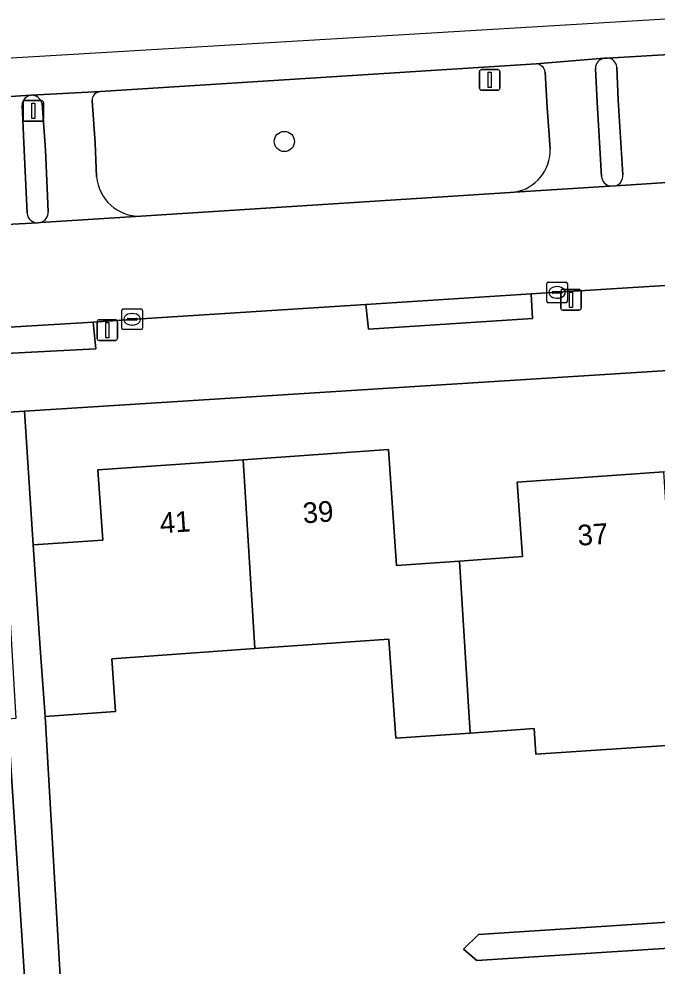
# Model space of a CAD drawing. Extents: x 159680 to 160786, y 387323 to 388340.
# Drawn here: x 160504.72 to 160535.62, y 388282.63 to 388328.44 of the extents above; entities that cross this region are included whole.
import ezdxf

# ---------------------------------------------------------------- set-up
doc = ezdxf.new("R2010")
doc.units = 0
for name, color, linetype in [('IMGEO_Berm_groen', 7, 'Continuous'), ('IMGEO_Boom', 7, 'Continuous'), ('IMGEO_Erf', 7, 'Continuous'), ('IMGEO_Fietspad_open', 7, 'Continuous'), ('IMGEO_Kolk', 7, 'Continuous'), ('IMGEO_Lichtmast', 7, 'Continuous'), ('IMGEO_Pand', 7, 'Continuous'), ('IMGEO_Pand_nummerreeks', 7, 'Continuous'), ('IMGEO_Rijbaan_lokaal_open', 7, 'Continuous'), ('IMGEO_Rijbaan_regionaal_gesloten', 7, 'Continuous'), ('IMGEO_Verkeerseiland_open', 7, 'Continuous'), ('IMGEO_Voetpad_open', 7, 'Continuous')]:
    doc.layers.add(name, color=color, linetype=linetype)

msp = doc.modelspace()

# ---------------------------------------------------------------- linework, layer by layer
at = {"layer": 'IMGEO_Berm_groen'}
for points in [[(160529.77, 388326.278), (160508.68, 388324.935)], [(160530.295, 388324.163), (160530.204, 388325.864)], [(160508.265, 388324.507), (160508.421, 388322.43), (160508.484, 388320.814)], [(160530.442, 388322.168), (160530.295, 388324.163)], [(160510.619, 388318.899), (160528.512, 388320.05), (160528.714, 388320.071)]]:
    msp.add_lwpolyline(points, dxfattribs=at)
for centre, radius, start, end in [((160529.737, 388325.809), 0.47, 6.6706, 86.0316), ((160508.713, 388324.488), 0.448, 94.1914, 177.5755), ((160528.408, 388322.084), 2.036, 278.6486, 2.372), ((160510.574, 388320.997), 2.098, 184.9964, 271.2223)]:
    msp.add_arc(centre, radius, start, end, dxfattribs=at)
at = {"layer": 'IMGEO_Boom'}
msp.add_circle((160517.573, 388322.517), 0.489, dxfattribs=at)
at = {"layer": 'IMGEO_Erf'}
msp.add_lwpolyline([(160555.95, 388309.704), (160562.897, 388310.191), (160563.301, 388304.432), (160566.606, 388304.664), (160566.054, 388313.336), (160537.429, 388311.515), (160504.999, 388309.468), (160505.407, 388303.001), (160508.785, 388303.237), (160508.547, 388306.631), (160515.578, 388307.124), (160522.609, 388307.617), (160523.002, 388302.008), (160526.052, 388302.222), (160529.107, 388302.436), (160528.854, 388306.041), (160535.939, 388306.538), (160543.025, 388307.035), (160543.285, 388303.32), (160546.338, 388303.535), (160549.39, 388303.749), (160549.007, 388309.217)], close=True, dxfattribs=at)
for points in [[(160506.44, 388259.677), (160504.186, 388294.578), (160501.385, 388294.415), (160500.904, 388302.683), (160503.652, 388302.843), (160503.231, 388309.356), (160500, 388309.152), (160499.505, 388309.181), (160494.789, 388308.876), (160495, 388305.684), (160490.025, 388305.356), (160490.436, 388298.379), (160490.821, 388291.846), (160493.736, 388291.883), (160493.915, 388288.54), (160494.003, 388286.891), (160494.075, 388285.551), (160494.45, 388278.564)], [(160536.817, 388293.347), (160529.748, 388292.877), (160529.665, 388294.121), (160526.567, 388293.904), (160522.968, 388293.651), (160522.632, 388298.44), (160516.147, 388297.985), (160509.216, 388297.499), (160509.395, 388294.942), (160505.989, 388294.703), (160507.239, 388273.224)], [(160567.865, 388285.525), (160526.898, 388282.895), (160526.254, 388283.456), (160526.974, 388284.156), (160567.335, 388286.785)]]:
    msp.add_lwpolyline(points, dxfattribs=at)
at = {"layer": 'IMGEO_Fietspad_open'}
for points in [[(160533.062, 388326.54), (160529.77, 388326.278)], [(160532.934, 388320.821), (160532.714, 388324.404), (160532.637, 388326.053)], [(160530.204, 388325.864), (160530.295, 388324.163), (160530.442, 388322.168)], [(160508.68, 388324.935), (160505.317, 388324.753)], [(160505.851, 388324.333), (160506.007, 388322.119), (160506.147, 388319.12)], [(160508.484, 388320.814), (160508.421, 388322.43), (160508.265, 388324.507)], [(160528.714, 388320.071), (160533.338, 388320.355)], [(160505.77, 388318.598), (160510.619, 388318.899)]]:
    msp.add_lwpolyline(points, dxfattribs=at)
for centre, radius, start, end in [((160533.128, 388326.053), 0.491, 97.7714, 180.0068), ((160529.737, 388325.809), 0.47, 6.6706, 86.0316), ((160505.333, 388324.223), 0.53, 11.9364, 91.6923), ((160508.713, 388324.488), 0.448, 94.1914, 177.5755), ((160528.408, 388322.084), 2.036, 278.6486, 2.372), ((160510.574, 388320.997), 2.098, 184.9964, 271.2223), ((160533.449, 388320.86), 0.517, 184.2955, 257.552), ((160505.637, 388319.091), 0.511, 285.0971, 3.2276)]:
    msp.add_arc(centre, radius, start, end, dxfattribs=at)
at = {"layer": 'IMGEO_Kolk'}
for p, q in [((160530.275, 388314.79), (160530.275, 388315.642)), ((160530.35, 388315.716), (160531.202, 388315.716)), ((160531.276, 388315.642), (160531.276, 388314.79)), ((160530.534, 388315.21), (160530.534, 388315.222)), ((160530.972, 388315.173), (160530.574, 388315.173)), ((160530.577, 388315.259), (160530.975, 388315.259)), ((160530.763, 388315.496), (160530.788, 388315.496)), ((160531.018, 388315.222), (160531.018, 388315.21)), ((160531.202, 388314.716), (160530.35, 388314.716)), ((160530.786, 388314.936), (160530.761, 388314.936)), ((160509.706, 388313.49), (160509.706, 388314.342)), ((160509.781, 388314.416), (160510.633, 388314.416)), ((160510.194, 388314.196), (160510.219, 388314.196)), ((160510.707, 388314.342), (160510.707, 388313.49)), ((160509.965, 388313.91), (160509.965, 388313.922)), ((160510.403, 388313.873), (160510.005, 388313.873)), ((160510.008, 388313.959), (160510.406, 388313.959)), ((160510.449, 388313.922), (160510.449, 388313.91)), ((160510.633, 388313.416), (160509.781, 388313.416)), ((160510.217, 388313.636), (160510.192, 388313.636))]:
    msp.add_line(p, q, dxfattribs=at)
for points in [[(160530.275, 388314.79), (160530.275, 388315.642)], [(160530.35, 388315.716), (160531.202, 388315.716)], [(160531.276, 388315.642), (160531.276, 388314.79)], [(160531.202, 388314.716), (160530.35, 388314.716)], [(160509.706, 388313.49), (160509.706, 388314.342)], [(160509.781, 388314.416), (160510.633, 388314.416)], [(160510.707, 388314.342), (160510.707, 388313.49)], [(160510.633, 388313.416), (160509.781, 388313.416)]]:
    msp.add_lwpolyline(points, dxfattribs=at)
for centre, radius, start, end in [((160530.352, 388315.64), 0.0765, 91.552, 178.448), ((160530.352, 388315.64), 0.0765, 91.552, 178.448), ((160531.2, 388315.64), 0.0765, 1.552, 88.448), ((160531.2, 388315.64), 0.0765, 1.552, 88.448), ((160530.574, 388315.219), 0.0403, 85.8775, 175.7526), ((160530.571, 388315.209), 0.0366, 178.938, 274.7102), ((160530.975, 388315.216), 0.043, 264.8664, 352.4533), ((160530.979, 388315.221), 0.0386, 1.7309, 96.639), ((160530.352, 388314.792), 0.0765, 181.552, 268.448), ((160530.352, 388314.792), 0.0765, 181.552, 268.448), ((160531.2, 388314.792), 0.0765, 271.552, 358.448), ((160531.2, 388314.792), 0.0765, 271.552, 358.448), ((160509.783, 388314.34), 0.0765, 91.552, 178.448), ((160509.783, 388314.34), 0.0765, 91.552, 178.448), ((160510.631, 388314.34), 0.0765, 1.552, 88.448), ((160510.631, 388314.34), 0.0765, 1.552, 88.448), ((160510.005, 388313.919), 0.0403, 85.8775, 175.7526), ((160510.002, 388313.909), 0.0366, 178.938, 274.7102), ((160510.406, 388313.916), 0.043, 264.8664, 352.4533), ((160510.41, 388313.921), 0.0386, 1.7309, 96.639), ((160509.783, 388313.492), 0.0765, 181.552, 268.448), ((160509.783, 388313.492), 0.0765, 181.552, 268.448), ((160510.631, 388313.492), 0.0765, 271.552, 358.448), ((160510.631, 388313.492), 0.0765, 271.552, 358.448)]:
    msp.add_arc(centre, radius, start, end, dxfattribs=at)
for centre, major_axis, ratio, start_param, end_param in [((160530.762, 388315.216), (-0.387, 0.002), 0.722429, 4.712389, 7.853982), ((160530.787, 388315.216), (-0.39, 0.002), 0.717154, 1.570796, 4.712389), ((160510.193, 388313.916), (-0.387, 0.002), 0.722429, 4.712389, 7.853982), ((160510.218, 388313.916), (-0.39, 0.002), 0.717154, 1.570796, 4.712389)]:
    msp.add_ellipse(centre, major_axis=major_axis, ratio=ratio, start_param=start_param, end_param=end_param, dxfattribs=at)
at = {"layer": 'IMGEO_Lichtmast'}
for p, q in [((160527.021, 388325.096), (160527.021, 388325.896)), ((160527.021, 388325.896), (160527.021, 388325.096)), ((160527.121, 388325.996), (160527.911, 388325.996)), ((160527.911, 388325.996), (160527.121, 388325.996)), ((160528.011, 388325.896), (160528.011, 388325.096)), ((160528.011, 388325.096), (160528.011, 388325.896)), ((160527.911, 388324.996), (160527.121, 388324.996)), ((160527.121, 388324.996), (160527.911, 388324.996)), ((160504.925, 388323.597), (160504.925, 388324.397)), ((160504.925, 388324.397), (160504.925, 388323.597)), ((160505.025, 388324.497), (160505.815, 388324.497)), ((160505.815, 388324.497), (160505.025, 388324.497)), ((160505.915, 388324.397), (160505.915, 388323.597)), ((160505.915, 388323.597), (160505.915, 388324.397)), ((160505.815, 388323.497), (160505.025, 388323.497)), ((160505.025, 388323.497), (160505.815, 388323.497)), ((160530.955, 388314.46), (160530.955, 388315.26)), ((160530.955, 388315.26), (160530.955, 388314.46)), ((160531.055, 388315.36), (160531.845, 388315.36)), ((160531.845, 388315.36), (160531.055, 388315.36)), ((160531.945, 388315.26), (160531.945, 388314.46)), ((160531.945, 388314.46), (160531.945, 388315.26)), ((160531.845, 388314.36), (160531.055, 388314.36)), ((160531.055, 388314.36), (160531.845, 388314.36)), ((160508.505, 388312.992), (160508.505, 388313.792)), ((160508.505, 388313.792), (160508.505, 388312.992)), ((160508.605, 388313.892), (160509.395, 388313.892)), ((160509.395, 388313.892), (160508.605, 388313.892)), ((160509.495, 388313.792), (160509.495, 388312.992)), ((160509.495, 388312.992), (160509.495, 388313.792)), ((160509.395, 388312.892), (160508.605, 388312.892)), ((160508.605, 388312.892), (160509.395, 388312.892))]:
    msp.add_line(p, q, dxfattribs=at)
for points in [[(160527.441, 388325.871), (160527.591, 388325.871), (160527.591, 388325.121), (160527.441, 388325.121), (160527.441, 388325.871)], [(160505.345, 388324.372), (160505.495, 388324.372), (160505.495, 388323.622), (160505.345, 388323.622), (160505.345, 388324.372)], [(160531.375, 388315.235), (160531.525, 388315.235), (160531.525, 388314.485), (160531.375, 388314.485), (160531.375, 388315.235)], [(160508.925, 388313.767), (160509.075, 388313.767), (160509.075, 388313.017), (160508.925, 388313.017), (160508.925, 388313.767)]]:
    msp.add_lwpolyline(points, dxfattribs=at)
for centre, start, end in [((160527.121, 388325.896), 90, 180), ((160527.121, 388325.896), 90, 180), ((160527.911, 388325.896), 0, 90), ((160527.911, 388325.896), 360, 90), ((160527.121, 388325.096), 180, 270), ((160527.121, 388325.096), 180, 270), ((160527.911, 388325.096), 270, 0), ((160527.911, 388325.096), 270, 0), ((160505.025, 388324.397), 90, 180), ((160505.025, 388324.397), 90, 180), ((160505.815, 388324.397), 0, 90), ((160505.815, 388324.397), 360, 90), ((160505.025, 388323.597), 180, 270), ((160505.025, 388323.597), 180, 270), ((160505.815, 388323.597), 270, 0), ((160505.815, 388323.597), 270, 0), ((160531.055, 388315.26), 90, 180), ((160531.055, 388315.26), 90, 180), ((160531.845, 388315.26), 0, 90), ((160531.845, 388315.26), 360, 90), ((160531.055, 388314.46), 180, 270), ((160531.055, 388314.46), 180, 270), ((160531.845, 388314.46), 270, 0), ((160531.845, 388314.46), 270, 0), ((160508.605, 388313.792), 90, 180), ((160508.605, 388313.792), 90, 180), ((160509.395, 388313.792), 0, 90), ((160509.395, 388313.792), 360, 90), ((160508.605, 388312.992), 180, 270), ((160508.605, 388312.992), 180, 270), ((160509.395, 388312.992), 270, 0), ((160509.395, 388312.992), 270, 0)]:
    msp.add_arc(centre, 0.1, start, end, dxfattribs=at)
at = {"layer": 'IMGEO_Pand'}
for points in [[(160516.147, 388297.985), (160522.632, 388298.44), (160522.968, 388293.651), (160526.567, 388293.904), (160526.052, 388302.222), (160523.002, 388302.008), (160522.609, 388307.617), (160515.578, 388307.124)], [(160515.578, 388307.124), (160508.547, 388306.631), (160508.785, 388303.237), (160505.407, 388303.001), (160505.757, 388298.014), (160505.989, 388294.703), (160509.395, 388294.942), (160509.216, 388297.499), (160516.147, 388297.985)], [(160535.939, 388306.538), (160528.854, 388306.041), (160529.107, 388302.436), (160526.052, 388302.222), (160526.567, 388293.904), (160529.665, 388294.121), (160529.748, 388292.877), (160536.817, 388293.347), (160536.563, 388297.163)]]:
    msp.add_lwpolyline(points, close=True, dxfattribs=at)
at = {"layer": 'IMGEO_Rijbaan_lokaal_open'}
for points in [[(160536.829, 388320.587), (160533.615, 388320.37), (160533.338, 388320.355), (160528.714, 388320.071), (160528.512, 388320.05), (160510.619, 388318.899), (160505.77, 388318.598), (160505.643, 388318.58), (160502.303, 388318.399), (160502.114, 388318.382), (160498.397, 388318.135), (160489.092, 388317.636), (160474.791, 388316.675), (160474.444, 388316.654), (160452.707, 388315.295), (160452.389, 388315.275), (160431.249, 388313.949), (160413.014, 388312.75), (160413.317, 388307.738), (160433.425, 388309.068), (160438.573, 388309.394), (160450.884, 388310.174), (160498.684, 388313.221)], [(160498.684, 388313.221), (160499.39, 388313.253), (160508.326, 388313.778), (160510.908, 388313.959), (160521.512, 388314.63), (160529.521, 388315.145), (160540.926, 388315.862)]]:
    msp.add_lwpolyline(points, dxfattribs=at)
at = {"layer": 'IMGEO_Rijbaan_regionaal_gesloten'}
msp.add_lwpolyline([(160536.303, 388328.444), (160520.117, 388327.485), (160501.903, 388326.406), (160501.988, 388324.54), (160505.317, 388324.753), (160508.68, 388324.935), (160529.77, 388326.278), (160533.062, 388326.54), (160533.205, 388326.549), (160536.481, 388326.74), (160536.303, 388328.444)], dxfattribs=at)
at = {"layer": 'IMGEO_Verkeerseiland_open'}
for points in [[(160533.205, 388326.549), (160533.062, 388326.54)], [(160532.637, 388326.053), (160532.714, 388324.404), (160532.934, 388320.821)], [(160533.966, 388320.896), (160533.742, 388324.522), (160533.671, 388326.119)], [(160504.877, 388324.274), (160504.985, 388322.091), (160505.124, 388319.047)], [(160506.147, 388319.12), (160506.007, 388322.119), (160505.851, 388324.333)], [(160533.338, 388320.355), (160533.615, 388320.37)], [(160505.643, 388318.58), (160505.77, 388318.598)]]:
    msp.add_lwpolyline(points, dxfattribs=at)
for centre, radius, start, end in [((160533.128, 388326.053), 0.491, 97.7714, 180.0068), ((160533.201, 388326.077), 0.472, 5.0712, 89.5305), ((160505.386, 388324.248), 0.51, 97.8195, 177.0406), ((160505.333, 388324.223), 0.53, 11.9364, 91.6923), ((160533.449, 388320.86), 0.517, 184.2955, 257.552), ((160533.449, 388320.861), 0.518, 288.6476, 3.922), ((160505.634, 388319.092), 0.512, 185.0505, 270.9873), ((160505.637, 388319.091), 0.511, 285.0971, 3.2276)]:
    msp.add_arc(centre, radius, start, end, dxfattribs=at)
at = {"layer": 'IMGEO_Voetpad_open'}
for points in [[(160536.481, 388326.74), (160533.205, 388326.549)], [(160533.671, 388326.119), (160533.742, 388324.522), (160533.966, 388320.896)], [(160505.317, 388324.753), (160501.988, 388324.54)], [(160505.124, 388319.047), (160504.985, 388322.091), (160504.877, 388324.274)], [(160409.603, 388303.582), (160413.828, 388303.844), (160470.521, 388307.474), (160470.673, 388307.482), (160475.622, 388307.75), (160485.055, 388308.262), (160494.789, 388308.876), (160499.505, 388309.181), (160500, 388309.152), (160503.231, 388309.356), (160504.999, 388309.468), (160537.429, 388311.515), (160566.054, 388313.336), (160567.485, 388313.428), (160693.574, 388321.451)], [(160533.615, 388320.37), (160536.829, 388320.587)], [(160502.303, 388318.399), (160505.643, 388318.58)], [(160540.926, 388315.862), (160529.521, 388315.145), (160529.587, 388313.95), (160521.65, 388313.437), (160521.512, 388314.63), (160510.908, 388313.959), (160508.326, 388313.778), (160508.449, 388312.481), (160498.779, 388311.991), (160498.684, 388313.221), (160450.884, 388310.174), (160438.573, 388309.394), (160438.653, 388308.171), (160433.524, 388307.844), (160433.425, 388309.068), (160413.317, 388307.738), (160410.944, 388307.597)], [(160567.335, 388286.785), (160526.974, 388284.156), (160526.254, 388283.456), (160526.898, 388282.895), (160567.865, 388285.525)]]:
    msp.add_lwpolyline(points, dxfattribs=at)
for points in [[(160529.521, 388315.145), (160521.512, 388314.63), (160521.65, 388313.437), (160529.587, 388313.95)], [(160508.326, 388313.778), (160499.39, 388313.253), (160498.684, 388313.221), (160498.779, 388311.991), (160508.449, 388312.481)], [(160505.989, 388294.703), (160505.757, 388298.014), (160505.407, 388303.001), (160504.999, 388309.468), (160503.231, 388309.356), (160503.652, 388302.843), (160504.091, 388302.868), (160504.572, 388294.601), (160504.186, 388294.578), (160506.44, 388259.677), (160506.773, 388259.699), (160507.105, 388254.617), (160508.468, 388254.705), (160507.904, 388263.389), (160507.567, 388268.378), (160507.354, 388271.527), (160507.239, 388273.224)]]:
    msp.add_lwpolyline(points, close=True, dxfattribs=at)
for centre, radius, start, end in [((160533.201, 388326.077), 0.472, 5.0712, 89.5305), ((160505.386, 388324.248), 0.51, 97.8195, 177.0406), ((160533.449, 388320.861), 0.518, 288.6476, 3.922), ((160505.634, 388319.092), 0.512, 185.0505, 270.9873)]:
    msp.add_arc(centre, radius, start, end, dxfattribs=at)

# ---------------------------------------------------------------- texts
at = {"layer": 'IMGEO_Pand_nummerreeks'}
for s, rotation, p in [('39', 4.0109, (160518.498, 388304.041)), ('41', 4.0109, (160511.58, 388303.556)), ('37', 4.0107, (160531.802, 388302.96))]:
    msp.add_text(s, height=1, rotation=rotation, dxfattribs=at).set_placement(p)

doc.saveas('drawing.dxf')
